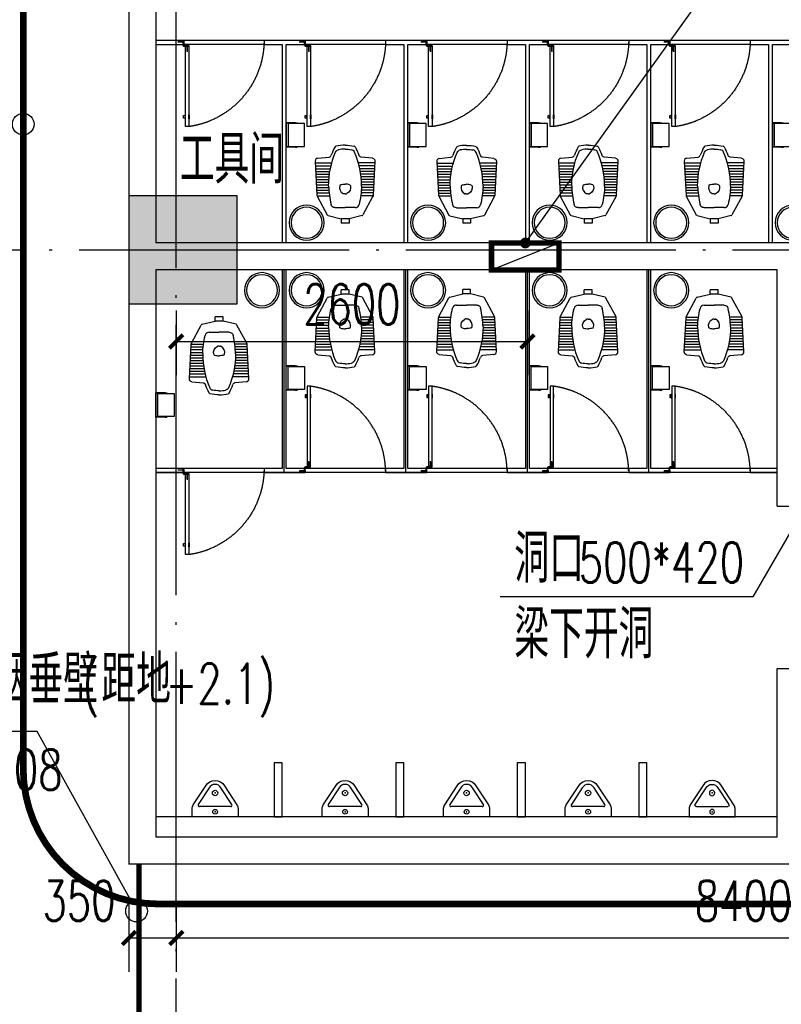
# Model space of a CAD drawing. Extents: x 797781 to 1255204, y 21234 to 1024248.
# Tile 342 of 656: x 928949 to 934588, y 377936 to 385227. Entities that reach past the tile are written whole.
import ezdxf

# ---------------------------------------------------------------- set-up
doc = ezdxf.new("R2010")
doc.units = 0
doc.header["$LTSCALE"] = 1000
doc.header["$MEASUREMENT"] = 0
for name, pattern in [('( Hidden )', [0.375, 0.25, -0.125]), ('230303生产综合楼-平面图_t8$0$DASHED', [0.75, 0.5, -0.25]), ('230303生产综合楼-平面图_t8$0$DOTE', [2.4200000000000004, 2, -0.2, 0.02, -0.2])]:
    doc.linetypes.add(name, pattern=pattern)
for name, color, linetype in [('230303生产综合楼-平面图_t8$0$00-完成面(地面线)-JYZS', 48, 'Continuous'), ('230303生产综合楼-平面图_t8$0$00-隔断-JYZS', 54, 'Continuous'), ('230303生产综合楼-平面图_t8$0$COLUMN', 40, 'Continuous'), ('230303生产综合楼-平面图_t8$0$DIM_IDEN', 3, 'Continuous'), ('230303生产综合楼-平面图_t8$0$DIM_LEAD', 3, 'Continuous'), ('230303生产综合楼-平面图_t8$0$DOTE', 1, '230303生产综合楼-平面图_t8$0$DOTE'), ('230303生产综合楼-平面图_t8$0$FC-过门石-JYZS', 147, 'Continuous'), ('230303生产综合楼-平面图_t8$0$FF-厨卫具-JYZS', 44, 'Continuous'), ('230303生产综合楼-平面图_t8$0$FF-门扇-JYZS', 12, 'Continuous'), ('230303生产综合楼-平面图_t8$0$PUB_DIM', 3, 'Continuous'), ('230303生产综合楼-平面图_t8$0$PUB_TEXT', 7, 'Continuous'), ('230303生产综合楼-平面图_t8$0$RC-套线看线-JYZS', 12, 'Continuous'), ('230303生产综合楼-平面图_t8$0$WALL', 40, 'Continuous'), ('230303生产综合楼-平面图_t8$0$条件', 7, 'Continuous'), ('230303生产综合楼-平面图_t8$0$板洞', 6, 'Continuous'), ('PUB_HATCH', 8, 'Continuous'), ('PUB_TEXT', 7, 'Continuous'), ('防排烟', 7, 'Continuous')]:
    doc.layers.add(name, color=color, linetype=linetype)
doc.styles.add('230303生产综合楼-平面图_t8$0$_TCH_DIM', font='SIMPLEX', dxfattribs={"bigfont": 'GBCBIG'})
doc.styles.add('230303生产综合楼-平面图_T8$0$_TCH_DIM_T3', font='SIMPLEX', dxfattribs={"width": 0.7058823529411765, "bigfont": 'GBCBIG'})
doc.dimstyles.new('230303生产综合楼-平面图_T8$0$_TCH_ARCH&&100', dxfattribs={"dimtxt": 297.5, "dimasz": 100, "dimexe": 250, "dimexo": 300, "dimgap": 126.25, "dimtad": 1, "dimdec": 0, "dimzin": 0, "dimdsep": 46, "dimtxsty": '230303生产综合楼-平面图_T8$0$_TCH_DIM_T3', "dimblk": '230303生产综合楼-平面图_t8$0$_ArchTick', "dimcen": 0.09, "dimclrt": 7, "dimazin": 2, "dimtfac": 1, "dimtdec": 0, "dimtix": 1, "dimtmove": 2, "dimatfit": 3, "dimfxl": 1, "dimtolj": 1, "dimtzin": 0, "dimarcsym": 0})

# ---------------------------------------------------------------- blocks, each defined once
blk = doc.blocks.new('230303生产综合楼-平面图_t8$0$A$Caa1b75a0')
at = {"layer": '230303生产综合楼-平面图_t8$0$00-隔断-JYZS'}
for points in [[(-150.0024208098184, 1519.998501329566), (49.99755825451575, 1519.998501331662), (49.99755825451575, 1549.998501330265), (-150.0024208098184, 1549.998501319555)], [(814.997558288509, 50.00338010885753), (814.997558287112, 1519.998501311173), (949.9975583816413, 1519.998501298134), (949.9975583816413, 1549.998501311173), (799.997558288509, 1549.998501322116), (649.9975582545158, 1549.998501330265), (649.9975582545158, 1519.998501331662), (784.9975582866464, 1519.998501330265), (784.997558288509, 50.00338010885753)], [(1714.997558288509, 50.0033801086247), (1714.997558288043, 1519.998501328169), (1849.997558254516, 1519.998501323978), (1849.997558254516, 1549.998501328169), (1699.997558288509, 1549.998501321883), (1549.997558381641, 1549.998501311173), (1549.997558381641, 1519.998501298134), (1684.997558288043, 1519.998501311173), (1684.997558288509, 50.0033801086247)], [(2614.997558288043, 50.00338010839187), (2614.997558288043, 1519.998501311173), (2749.997558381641, 1519.99850131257), (2749.997558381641, 1549.998501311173), (2599.997558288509, 1549.99850132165), (2449.997558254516, 1549.998501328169), (2449.997558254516, 1519.998501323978), (2584.997558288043, 1519.998501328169), (2584.997558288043, 50.00338010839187)], [(3514.997558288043, 50.00338010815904), (3514.99755827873, 1519.998501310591), (3649.997558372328, 1519.998501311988), (3649.997558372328, 1549.998501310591), (3499.997558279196, 1549.998501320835), (3349.997558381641, 1549.998501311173), (3349.997558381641, 1519.99850131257), (3484.997558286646, 1519.998501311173), (3484.997558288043, 50.00338010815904)], [(4414.997558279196, 50.00338010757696), (4414.997558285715, 1519.998501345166), (4549.997558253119, 1519.998501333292), (4549.997558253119, 1549.99850133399), (4399.997558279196, 1549.998501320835), (4249.997558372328, 1549.998501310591), (4249.997558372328, 1519.998501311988), (4384.997558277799, 1519.998501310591), (4384.997558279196, 50.00338010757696)], [(784.9976924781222, -149.9999999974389), (784.9975187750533, -1619.385862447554), (649.99751882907, -1619.385862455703), (649.99751882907, -1649.385862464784), (799.9975187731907, -1649.385862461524), (949.9975187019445, -1649.385862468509), (949.9975187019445, -1619.385862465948), (814.9975187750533, -1619.385862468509), (814.9976924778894, -149.9999999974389)], [(1684.997692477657, -149.9999999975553), (1684.997518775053, -1619.385862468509), (1549.997518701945, -1619.385862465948), (1549.997518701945, -1649.385862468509), (1699.997518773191, -1649.385862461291), (1849.997518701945, -1649.385862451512), (1849.997518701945, -1619.385862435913), (1714.997518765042, -1619.385862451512), (1714.997692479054, -149.9999999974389)], [(2584.997692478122, -149.9999999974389), (2584.997518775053, -1619.385862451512), (2449.997518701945, -1619.385862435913), (2449.997518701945, -1649.385862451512), (2599.997518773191, -1649.385862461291), (2749.99751882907, -1649.385862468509), (2749.99751882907, -1619.385862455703), (2614.997518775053, -1619.385862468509), (2614.997692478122, -149.9999999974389)], [(3484.997692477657, -149.9999999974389), (3484.997518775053, -1619.385862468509), (3349.99751882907, -1619.385862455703), (3349.99751882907, -1649.385862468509), (3499.997518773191, -1649.385862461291), (3649.997518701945, -1649.385862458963), (3649.997518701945, -1619.385862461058), (3514.997518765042, -1619.385862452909), (3514.997692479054, -149.9999999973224)], [(-150.0024208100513, -1649.385862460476), (49.99751882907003, -1649.385862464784), (49.99751882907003, -1619.385862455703), (-150.0024208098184, -1619.385862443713)], [(4449.997459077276, -1619.385862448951), (4249.997518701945, -1619.385862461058), (4249.997518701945, -1649.385862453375), (4449.997458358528, -1649.385862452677)]]:
    blk.add_lwpolyline(points, dxfattribs=at)
at = {"layer": '230303生产综合楼-平面图_t8$0$FC-过门石-JYZS'}
for p, q in [((5349.996816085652, 1549.998501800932), (-150.0031697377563, 1549.998501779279)), ((799.9975187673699, -1649.385862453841), (799.9975187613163, -150.0000379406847)), ((1699.99751876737, -1649.385968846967), (1699.997518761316, -150.0001443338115)), ((2599.99751876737, -1649.386075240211), (2599.997518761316, -150.0002507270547)), ((3499.99751876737, -1649.386181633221), (3499.997518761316, -150.000357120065)), ((4449.997455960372, -1649.385862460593), (-150.0032092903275, -1649.385862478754))]:
    blk.add_line(p, q, dxfattribs=at)
at = {"layer": '230303生产综合楼-平面图_t8$0$RC-套线看线-JYZS'}
for p, q in [((649.9975582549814, 1549.998501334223), (49.99846222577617, 1549.998501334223)), ((1549.997558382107, 1549.998501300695), (949.9984623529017, 1549.998501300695)), ((2449.997558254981, 1549.99850132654), (1849.998462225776, 1549.99850132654)), ((3349.997558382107, 1549.998501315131), (2749.998462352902, 1549.998501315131)), ((4249.997558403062, 1549.998501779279), (3649.998462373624, 1549.998501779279)), ((649.9975582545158, 1519.998501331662), (49.99846222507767, 1519.998501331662)), ((1549.997558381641, 1519.998501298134), (949.9984623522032, 1519.998501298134)), ((2449.997558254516, 1519.998501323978), (1849.998462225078, 1519.998501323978)), ((3349.997558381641, 1519.99850131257), (2749.998462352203, 1519.99850131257)), ((4249.997558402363, 1519.998501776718), (3649.998462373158, 1519.998501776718)), ((649.9975188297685, -1619.385862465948), (49.99842280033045, -1619.385862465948)), ((649.99751882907, -1649.385862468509), (49.99842279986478, -1649.385862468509)), ((1549.997518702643, -1619.385862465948), (949.9984226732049, -1619.385862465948)), ((1549.997518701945, -1649.385862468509), (949.9984226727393, -1649.385862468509)), ((2449.997518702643, -1619.385862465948), (1849.998422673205, -1619.385862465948)), ((2449.997518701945, -1649.385862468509), (1849.998422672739, -1649.385862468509)), ((3349.997518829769, -1619.385862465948), (2749.99842280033, -1619.385862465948)), ((3349.99751882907, -1649.385862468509), (2749.998422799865, -1649.385862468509)), ((4249.997518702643, -1619.385862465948), (3649.998422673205, -1619.385862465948)), ((4249.997518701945, -1649.385862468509), (3649.998422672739, -1649.385862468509))]:
    blk.add_line(p, q, dxfattribs=at)
blk = doc.blocks.new('230303生产综合楼-平面图_t8$0$defr')
at = {"layer": '230303生产综合楼-平面图_t8$0$FF-厨卫具-JYZS'}
blk.add_circle((0, -3.63798e-11), 130, dxfattribs=at)
at = {"layer": '230303生产综合楼-平面图_t8$0$FF-厨卫具-JYZS', "color": 251}
blk.add_circle((0, -3.63798e-11), 115, dxfattribs=at)
blk = doc.blocks.new('230303生产综合楼-平面图_t8$0$$lvtry$00000219')
at = {"color": 0}
for p, q in [((-124.1736286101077, -91.45901678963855), (-43.30126991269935, -215.5818163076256)), ((-115.7951361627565, -76), (115.795136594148, -76)), ((43.301270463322, -215.5818162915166), (124.1736290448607, -91.45901678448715))]:
    blk.add_line(p, q, dxfattribs=at)
blk.add_lwpolyline([(69.28203258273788, -230.5818162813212, -0.5773502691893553), (-69.28203202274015, -230.5818163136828), (-161.8924622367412, -88.44343865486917, -0.1453776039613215), (-170, -61.14835470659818), (-170, 0), (170, 0), (170, -61.14835534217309, -0.14537760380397), (161.8924622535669, -88.4434392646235)], format="xyb", close=True, dxfattribs=at)
for centre, radius in [((0, -38), 17.66628609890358), ((2.156957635e-07, -176.9798452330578), 20)]:
    blk.add_circle(centre, radius, dxfattribs=at)
for centre, radius, start, end in [((-115.7951361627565, -86), 10, 90, 213.0863027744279), ((115.795136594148, -86), 10, 326.9136972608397, 90), ((2.706583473e-07, -190.5818163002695), 49.99999999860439, 210.0000000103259, 330.0000000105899)]:
    blk.add_arc(centre, radius, start, end, dxfattribs=at)
for p in [(0, -38), (2.156957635e-07, -176.9798452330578)]:
    blk.add_point(p, dxfattribs=at)
blk = doc.blocks.new('230303生产综合楼-平面图_t8$0$htjy')
at = {"layer": '230303生产综合楼-平面图_t8$0$FF-门扇-JYZS', "color": 250}
for p, q in [((382761.9110870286, 28838.77206893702), (382761.9081940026, 28875.91693294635)), ((382766.9081939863, 28875.91730839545), (382766.9107036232, 28843.88171852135)), ((382769.4092076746, 28863.80063203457), (382720.9092078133, 28863.79699022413)), ((382726.1091327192, 28864.79738068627), (382759.5091326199, 28864.79988865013)), ((382726.1092828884, 28862.7973806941), (382759.5092827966, 28862.79988865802)), ((382736.8795833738, 28863.7972507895), (382738.6095082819, 28864.79738068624)), ((382736.8795833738, 28863.7972507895), (382738.609658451, 28862.79738069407)), ((382759.5091326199, 28864.79988865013), (382765.4088765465, 28868.21033166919)), ((382759.5092827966, 28862.79988865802), (382765.4095388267, 28859.39033169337)), ((382763.0110870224, 28838.77215154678), (382761.9110870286, 28838.77206894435)), ((382765.4088765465, 28868.21033166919), (382765.4095388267, 28859.39033169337)), ((382768.4115810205, 28832.1935570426), (382768.411498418, 28833.29355703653)), ((382768.4115810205, 28832.1935570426), (382805.2817696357, 28832.19632557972)), ((382805.2813935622, 28837.19640911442), (382773.6019169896, 28837.1964091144)), ((382789.9022055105, 28837.19517075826), (382793.3126485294, 28831.29542683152)), ((382793.3126485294, 28831.29542683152), (382793.3151564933, 28797.89542692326)), ((382794.315546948, 28792.69550203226), (382794.3119051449, 28841.19550189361)), ((382795.3126485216, 28831.29557700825), (382798.7222054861, 28837.19583303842)), ((382795.3151564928, 28797.89557709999), (382795.3126485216, 28831.29557700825)), ((382793.3151564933, 28797.89542692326), (382794.3152863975, 28796.16550201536)), ((382794.3152863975, 28796.16550201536), (382795.3151564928, 28797.89557709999))]:
    blk.add_line(p, q, dxfattribs=at)
at = {"layer": '230303生产综合楼-平面图_t8$0$FF-门扇-JYZS'}
blk.add_lwpolyline([(382166.9064412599, 28875.91704623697), (382166.9064412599, 28863.91704623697), (382166.9064412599, 28863.91704623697), (382166.9064412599, 28850.91704623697), (382766.9101701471, 28850.96464336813), (382766.9101750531, 28875.91704623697)], close=True, dxfattribs=at)
at = {"layer": '230303生产综合楼-平面图_t8$0$FF-门扇-JYZS', "color": 251}
for points in [[(382224.4528693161, 28878.91685957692), (382224.4530949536, 28875.91685588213), (382254.4530944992, 28875.91911224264), (382254.4528688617, 28878.9191159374)], [(382224.4559977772, 28847.89208199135), (382224.4557721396, 28850.89207828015), (382254.4557724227, 28850.89433464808), (382254.4559980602, 28847.89433835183)], [(382229.3560653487, 28846.99244992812), (382229.3568174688, 28836.99244747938), (382249.4568161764, 28836.99395924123), (382249.4560640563, 28846.99396168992)]]:
    blk.add_lwpolyline(points, close=True, dxfattribs=at)
at = {"layer": '230303生产综合楼-平面图_t8$0$FF-门扇-JYZS', "color": 250}
for points in [[(382766.9101957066, 28850.6424443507), (382766.9081907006, 28875.91730901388), (382761.9081940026, 28875.91693294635), (382761.9101990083, 28850.64206829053)], [(382805.2817696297, 28832.19640591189), (382805.2813935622, 28837.19640911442), (382780.2812055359, 28837.194448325), (382780.2815815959, 28832.19444512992)]]:
    blk.add_lwpolyline(points, close=True, dxfattribs=at)
blk.add_circle((382768.411092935, 28838.69355701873), 1.73000000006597, dxfattribs=at)
at = {"layer": '230303生产综合楼-平面图_t8$0$FF-门扇-JYZS', "color": 250, "linetype": '230303生产综合楼-平面图_t8$0$DASHED', "ltscale": 5}
blk.add_arc((382806.7639335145, 28786.19867182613), 646.1168602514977, 91.104218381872, 172.0182417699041, dxfattribs=at)
at = {"layer": '230303生产综合楼-平面图_t8$0$FF-门扇-JYZS', "color": 250, "extrusion": (0, 0, -1)}
blk.add_arc((-382768.4131028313, 28838.6942285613), 5.400671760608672, 270.0170212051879, 196.1286718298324, dxfattribs=at)
blk = doc.blocks.new('230303生产综合楼-平面图_t8$0$ferg')
at = {"layer": '230303生产综合楼-平面图_t8$0$FF-厨卫具-JYZS'}
for p, q in [((70687.61497045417, -64090.14933308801), (70673.42580506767, -64090.14933308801)), ((70673.42580506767, -64090.14933308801), (70673.42580506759, -64095.21038998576)), ((70687.61497045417, -64090.14933308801), (70754.35524967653, -64090.14933308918)), ((70754.35524967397, -64271.07893806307), (70754.35524967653, -64090.14933308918)), ((70673.42580506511, -64266.01788915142), (70673.42580506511, -64271.07893806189)), ((70687.61497045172, -64271.07893806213), (70673.42580506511, -64271.07893806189)), ((70687.61497045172, -64271.07893806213), (70754.35524967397, -64271.07893806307))]:
    blk.add_line(p, q, dxfattribs=at)
at = {"layer": '230303生产综合楼-平面图_t8$0$FF-厨卫具-JYZS', "color": 251}
for p, q in [((70687.61497045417, -64090.14933308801), (70687.61497045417, -64095.21038998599)), ((70687.61497045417, -64092.679861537), (70754.35524967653, -64092.6798615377)), ((70687.61497045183, -64266.01788915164), (70687.61497045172, -64271.07893806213)), ((70687.61497045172, -64268.54841360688), (70754.35524967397, -64268.54841360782))]:
    blk.add_line(p, q, dxfattribs=at)
at = {"layer": '230303生产综合楼-平面图_t8$0$FF-厨卫具-JYZS'}
blk.add_lwpolyline([(70741.75713678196, -64266.01788915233), (70741.75713678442, -64095.21038998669), (70619.28363873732, -64095.21038998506), (70619.28363873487, -64266.01788915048)], close=True, dxfattribs=at)
blk = doc.blocks.new('230303生产综合楼-平面图_t8$0$sdsdfsf666')
at = {"color": 0, "linetype": 'ByBlock', "lineweight": -2}
for p, q in [((16794.29931889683, -102932.781750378), (16852.69042238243, -102932.7817306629)), ((16794.29932990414, -102965.3823961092), (16794.29931889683, -102932.781750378)), ((16852.69043338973, -102965.3823763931), (16852.69042238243, -102932.7817306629)), ((16619.14375693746, -103128.0359272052), (16691.40044711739, -102993.8096260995)), ((16698.08314366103, -102988.4201088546), (16794.29932990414, -102965.3823961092)), ((16794.29932990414, -102965.3823961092), (16852.69043338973, -102965.3823763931)), ((16948.90663519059, -102988.4200241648), (16852.69043338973, -102965.3823763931)), ((17027.84611619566, -103128.0357892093), (16955.58933537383, -102993.8095368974)), ((16748.87579373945, -103047.21805213), (16823.49490927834, -103047.218026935)), ((16898.11402481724, -103047.2180017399), (16823.49490927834, -103047.218026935)), ((16603.03373234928, -103392.4931286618), (16615.59674127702, -103140.7606965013)), ((17043.95631936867, -103392.4929797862), (17031.39314044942, -103140.76055611)), ((16621.07992945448, -103413.3967741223), (16704.63856849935, -103421.4935129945)), ((17025.91013637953, -103413.396637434), (16942.35150280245, -103421.4934327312))]:
    blk.add_line(p, q, dxfattribs=at)
at = {"color": 250, "linetype": 'ByBlock', "lineweight": -2}
for p, q in [((16614.84227035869, -103155.8784760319), (16705.26403076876, -103155.8784455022)), ((16616.24517326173, -103135.8784755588), (16707.69277574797, -103135.8784446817)), ((17030.7447051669, -103135.8783356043), (16939.29710268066, -103135.8783664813)), ((17032.14762157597, -103155.8783351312), (16941.7258611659, -103155.8783656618)), ((16610.84977434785, -103235.8784773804), (16702.24119856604, -103235.8784465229)), ((16611.84789835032, -103215.8784770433), (16701.65853951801, -103215.8784467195)), ((16612.8460223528, -103195.8784767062), (16702.1011885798, -103195.8784465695)), ((16613.84414635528, -103175.87847637), (16703.40134097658, -103175.8784461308)), ((17033.14575908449, -103175.878334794), (16943.58856446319, -103175.8783650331)), ((17036.14017160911, -103235.8783337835), (16944.74874739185, -103235.8783646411)), ((17034.14389659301, -103195.8783344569), (16944.88873036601, -103195.8783645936)), ((17035.14203410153, -103215.8783341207), (16945.33139293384, -103215.8783644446)), ((16607.85540233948, -103295.8784783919), (16707.8216028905, -103295.8784446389)), ((16608.85352634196, -103275.8784780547), (16705.31802408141, -103275.8784454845)), ((16609.85165034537, -103255.8784777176), (16703.45979150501, -103255.8784461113)), ((17039.1345841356, -103295.8783327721), (16939.16838358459, -103295.8783665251)), ((17038.13644662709, -103275.8783331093), (16941.67194888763, -103275.8783656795)), ((17037.13830911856, -103255.8783334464), (16943.53016795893, -103255.8783650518)), ((16603.73807766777, -103378.3797453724), (16725.17756201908, -103378.3797043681)), ((16604.86103033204, -103355.8784794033), (16719.29361652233, -103355.8784407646)), ((16605.85915433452, -103335.8784790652), (16714.79819908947, -103335.8784422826)), ((16606.857278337, -103315.878478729), (16710.97832434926, -103315.8784435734)), ((17043.25196451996, -103378.3795969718), (16921.81248016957, -103378.379637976)), ((17042.12899666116, -103355.8783317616), (16927.69641046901, -103355.8783703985)), ((17041.13085915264, -103335.8783320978), (16932.19181439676, -103335.8783688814)), ((17040.13272164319, -103315.878332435), (16936.01167563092, -103315.8783675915))]:
    blk.add_line(p, q, dxfattribs=at)
at = {"color": 0, "linetype": 'ByBlock', "lineweight": -2}
for centre, radius, start, end in [((16700.41169559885, -102998.1452230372), 10, 103.4652274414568, 154.3063196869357), ((16748.87580386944, -103077.21805213), 30, 90.000019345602, 168.4221107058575), ((17001.43043124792, -103142.25590133), 30, 2.8570829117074, 28.29450327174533), ((17332.67184176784, -103207.5036532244), 631.0688748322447, 180.0000193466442, 203.4120146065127), ((16781.08817049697, -103446.3325582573), 30.00000000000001, 203.4120146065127, 259.3055482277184), ((16541.62206133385, -103302.426136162), 405.9666349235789, 331.314374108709, 340.9583293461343), ((16944.28045928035, -103441.4001935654), 20.00000000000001, 95.53465670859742, 160.9583293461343), ((17023.98117990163, -103393.4898765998), 19.99999999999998, 275.5346567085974, 2.8570829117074), ((16757.99974946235, -103492.4915224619), 10.00000000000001, 208.6856645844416, 256.3992742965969), ((16757.99974946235, -103492.4915224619), 10.00000000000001, 208.6856645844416, 256.3992742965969), ((16823.49496872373, -103221.7817405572), 258.5200345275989, 270.0000192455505, 280.6944904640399), ((16823.49496872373, -103221.7817405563), 288.5200345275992, 270.0000192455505, 283.6007643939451)]:
    blk.add_arc(centre, radius, start, end, dxfattribs=at)
at = {"color": 0, "linetype": 'ByBlock', "lineweight": -2, "extrusion": (0, 0, -1)}
for centre, radius, start, end in [((-16946.57808981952, -102998.1451399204), 9.999999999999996, 103.4651887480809, 154.3062809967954), ((-16898.1140349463, -103077.2180017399), 30, 89.99998065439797, 168.4220720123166), ((-16645.55945148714, -103142.2560214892), 30.00000000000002, 2.857044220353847, 28.29446458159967), ((-16314.31808502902, -103207.5039970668), 631.0688748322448, 179.9999806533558, 203.4119759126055), ((-16623.00887248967, -103393.4900119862), 20, 275.53461801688, 2.857044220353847), ((-16702.70962546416, -103441.4002751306), 20.00000000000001, 95.53461801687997, 160.9582906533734), ((-17105.36792956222, -103302.4259458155), 405.966634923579, 331.3143354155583, 340.9582906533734), ((-16865.90191757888, -103446.3325296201), 30.00000000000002, 203.4119759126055, 259.3055095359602), ((-16823.49496771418, -103221.7817405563), 288.5200345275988, 269.9999805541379, 283.6007257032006), ((-16823.49496771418, -103221.7817405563), 258.5200345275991, 269.9999805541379, 280.6944517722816), ((-16888.99036978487, -103492.4914782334), 10, 208.685625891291, 256.3992356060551)]:
    blk.add_arc(centre, radius, start, end, dxfattribs=at)
at = {"color": 250, "linetype": 'ByBlock', "lineweight": -2, "extrusion": (0, 0, -1)}
for centre, radius, start, end in [((-16814.68992498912, -103160.509642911), 10, 56.91799338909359, 82.61391755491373), ((-16823.49497097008, -103228.4339179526), 78.49259795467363, 89.99998075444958, 97.38604375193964), ((-16793.28556758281, -103206.6514800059), 10, 289.2764332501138, 347.2203713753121), ((-16823.49493445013, -103120.2731894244), 101.5085511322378, 250.7235280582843, 269.999980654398)]:
    blk.add_arc(centre, radius, start, end, dxfattribs=at)
at = {"color": 250, "linetype": 'ByBlock', "lineweight": -2}
for centre, radius, start, end in [((16823.49497097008, -103228.4339179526), 78.49259795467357, 90.00001944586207, 97.38608244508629), ((16832.29997108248, -103160.5096369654), 10, 56.91803208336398, 82.61395624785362), ((16823.49493445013, -103120.2731894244), 101.5085511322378, 250.7235667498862, 270.000019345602), ((16853.70435964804, -103206.6514596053), 10, 289.2764719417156, 347.2204100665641)]:
    blk.add_arc(centre, radius, start, end, dxfattribs=at)
at = {"color": 0, "linetype": 'ByBlock', "lineweight": -2, "extrusion": (0, 0, -1)}
blk.add_ellipse((17601.2933896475, -103232.373920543), major_axis=(900.1221583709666, 2.684769e-10), ratio=0.8921833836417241, start_param=3.17256617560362, end_param=3.343664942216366, dxfattribs=at)
at = {"color": 0, "linetype": 'ByBlock', "lineweight": -2}
blk.add_ellipse((16045.69711558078, -103232.3743800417), major_axis=(900.1215984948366, 4.6521e-12), ratio=0.8921839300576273, start_param=0.0309741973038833, end_param=0.2020729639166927, dxfattribs=at)
at = {"color": 250, "linetype": 'ByBlock', "lineweight": -2, "extrusion": (0, 0, -1)}
blk.add_ellipse((16841.89909945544, -103197.0142996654), major_axis=(59.84837162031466, 3.17245e-11), ratio=0.8950511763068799, start_param=2.918546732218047, end_param=4.134999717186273, dxfattribs=at)
at = {"color": 250, "linetype": 'ByBlock', "lineweight": -2}
blk.add_ellipse((16805.09082126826, -103197.0143120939), major_axis=(-59.84837162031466, 3.17245e-11), ratio=0.8950511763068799, start_param=2.918546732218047, end_param=4.134999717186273, dxfattribs=at)
blk = doc.blocks.new('230303生产综合楼-平面图_t8$0$_ArchTick')
at = {"color": 0, "linetype": 'ByBlock', "const_width": 0.3}
blk.add_lwpolyline([(-0.5, -0.5), (0.5, 0.5)], dxfattribs=at)
blk = doc.blocks.new('*D6247')
at = {"layer": '230303生产综合楼-平面图_t8$0$PUB_DIM', "color": 0, "lineweight": -2, "transparency": 16777216}
for p, q in [((756298.3042120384, 178498.938053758), (756298.3042120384, 178002.4539507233)), ((756648.3066328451, 178498.9380537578), (756648.3066328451, 178002.4539507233)), ((756298.3042120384, 178252.4539507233), (756648.3066328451, 178252.4539507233))]:
    blk.add_line(p, q, dxfattribs=at)
at = {"layer": 'Defpoints', "color": 0, "transparency": 16777216}
for p in [(756298.3042120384, 178798.938053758), (756648.3066328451, 178798.9380537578), (756648.3066328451, 178252.4539507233)]:
    blk.add_point(p, dxfattribs=at)
at = {"layer": '230303生产综合楼-平面图_t8$0$PUB_DIM', "color": 0, "lineweight": -2, "transparency": 16777216, "xscale": 100, "yscale": 100, "zscale": 100, "rotation": 180}
blk.add_blockref('230303生产综合楼-平面图_t8$0$_ArchTick', (756298.3042120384, 178252.4539507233), dxfattribs=at)
at = {"layer": '230303生产综合楼-平面图_t8$0$PUB_DIM', "color": 0, "lineweight": -2, "transparency": 16777216, "xscale": 100, "yscale": 100, "zscale": 100}
blk.add_blockref('230303生产综合楼-平面图_t8$0$_ArchTick', (756648.3066328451, 178252.4539507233), dxfattribs=at)
at = {"layer": '230303生产综合楼-平面图_t8$0$PUB_DIM', "color": 7, "transparency": 16777216, "insert": (755928.3042120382, 178527.4539507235), "char_height": 297.5, "attachment_point": 5, "style": '230303生产综合楼-平面图_T8$0$_TCH_DIM_T3'}
blk.add_mtext('\\A1;350', dxfattribs=at)
blk = doc.blocks.new('*D6248')
at = {"layer": '230303生产综合楼-平面图_t8$0$PUB_DIM', "color": 0, "lineweight": -2, "transparency": 16777216}
for p, q in [((756648.3066328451, 178498.9380537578), (756648.3066328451, 178002.4539507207)), ((765048.3066328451, 178498.9380537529), (765048.3066328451, 178002.4539507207)), ((756648.3066328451, 178252.4539507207), (765048.3066328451, 178252.4539507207))]:
    blk.add_line(p, q, dxfattribs=at)
at = {"layer": 'Defpoints', "color": 0, "transparency": 16777216}
for p in [(756648.3066328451, 178798.9380537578), (765048.3066328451, 178798.9380537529), (765048.3066328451, 178252.4539507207)]:
    blk.add_point(p, dxfattribs=at)
at = {"layer": '230303生产综合楼-平面图_t8$0$PUB_DIM', "color": 0, "lineweight": -2, "transparency": 16777216, "xscale": 100, "yscale": 100, "zscale": 100, "rotation": 180}
blk.add_blockref('230303生产综合楼-平面图_t8$0$_ArchTick', (756648.3066328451, 178252.4539507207), dxfattribs=at)
at = {"layer": '230303生产综合楼-平面图_t8$0$PUB_DIM', "color": 0, "lineweight": -2, "transparency": 16777216, "xscale": 100, "yscale": 100, "zscale": 100}
blk.add_blockref('230303生产综合楼-平面图_t8$0$_ArchTick', (765048.3066328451, 178252.4539507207), dxfattribs=at)
at = {"layer": '230303生产综合楼-平面图_t8$0$PUB_DIM', "color": 7, "transparency": 16777216, "insert": (760848.3066328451, 178527.4539507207), "char_height": 297.5, "attachment_point": 5, "style": '230303生产综合楼-平面图_T8$0$_TCH_DIM_T3'}
blk.add_mtext('\\A1;8400', dxfattribs=at)
blk = doc.blocks.new('*D6253')
at = {"layer": '230303生产综合楼-平面图_t8$0$PUB_DIM', "color": 0, "lineweight": -2, "transparency": 16777216}
for p, q in [((756648.3066328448, 182898.9581104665), (756648.3066328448, 182419.1379968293)), ((759248.3041516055, 182898.9581104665), (759248.3041516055, 182419.1379968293)), ((756648.3066328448, 182669.1379968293), (759248.3041516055, 182669.1379968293))]:
    blk.add_line(p, q, dxfattribs=at)
at = {"layer": 'Defpoints', "color": 0, "transparency": 16777216}
for p in [(756648.3066328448, 183198.9581104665), (759248.3041516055, 183198.9581104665), (759248.3041516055, 182669.1379968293)]:
    blk.add_point(p, dxfattribs=at)
at = {"layer": '230303生产综合楼-平面图_t8$0$PUB_DIM', "color": 0, "lineweight": -2, "transparency": 16777216, "xscale": 100, "yscale": 100, "zscale": 100, "rotation": 180}
blk.add_blockref('230303生产综合楼-平面图_t8$0$_ArchTick', (756648.3066328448, 182669.1379968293), dxfattribs=at)
at = {"layer": '230303生产综合楼-平面图_t8$0$PUB_DIM', "color": 0, "lineweight": -2, "transparency": 16777216, "xscale": 100, "yscale": 100, "zscale": 100}
blk.add_blockref('230303生产综合楼-平面图_t8$0$_ArchTick', (759248.3041516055, 182669.1379968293), dxfattribs=at)
at = {"layer": '230303生产综合楼-平面图_t8$0$PUB_DIM', "color": 7, "transparency": 16777216, "insert": (757948.3053922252, 182944.1379968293), "char_height": 297.5, "attachment_point": 5, "style": '230303生产综合楼-平面图_T8$0$_TCH_DIM_T3'}
blk.add_mtext('\\A1;2600', dxfattribs=at)
blk = doc.blocks.new('_FZH')
blk.add_lwpolyline([(-0.5, -0.5), (0.5, -0.5), (0.5, 0.5), (-0.5, 0.5)], close=True)
at = {"layer": 'PUB_HATCH'}
blk.add_solid([(-0.5, -0.5), (0.5, -0.5), (-0.5, 0.5), (0.5, 0.5)], dxfattribs=at)
blk = doc.blocks.new('230303生产综合楼-平面图_t8$0$WSJ-1')
at = {"layer": '230303生产综合楼-平面图_t8$0$00-完成面(地面线)-JYZS'}
blk.add_line((761098.3040252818, 179148.9511271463), (756498.304212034, 179148.9511271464), dxfattribs=at)
at = {"layer": '230303生产综合楼-平面图_t8$0$DIM_LEAD'}
for p, q in [((759233.3041911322, 183398.9561556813), (760918.6346471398, 185746.967479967)), ((761998.2988166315, 182648.9222458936), (760918.6346471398, 180779.1470157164)), ((760918.6346471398, 180779.1470157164), (759046.8678068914, 180779.1470157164))]:
    blk.add_line(p, q, dxfattribs=at)
at = {"layer": '230303生产综合楼-平面图_t8$0$DIM_LEAD', "const_width": 40}
blk.add_lwpolyline([(759221.6419791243, 183382.7083000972, 1), (759244.9664031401, 183415.2040112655, 1)], format="xyb", close=True, dxfattribs=at)
at = {"layer": '230303生产综合楼-平面图_t8$0$FF-厨卫具-JYZS', "ltscale": 30}
for points in [[(757433.3041186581, 179548.9574787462), (757373.3041186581, 179548.9574787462), (757373.3041186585, 179148.9574787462), (757433.3041186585, 179148.9574787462)], [(758333.3041186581, 179548.9574787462), (758273.3041186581, 179548.9574787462), (758273.3041186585, 179148.9574787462), (758333.3041186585, 179148.9574787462)], [(759233.3041186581, 179548.9574787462), (759173.3041186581, 179548.9574787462), (759173.3041186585, 179148.9574787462), (759233.3041186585, 179148.9574787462)], [(760133.3041186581, 179548.9574787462), (760073.3041186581, 179548.9574787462), (760073.3041186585, 179148.9574787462), (760133.3041186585, 179148.9574787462)]]:
    blk.add_lwpolyline(points, close=True, dxfattribs=at)
at = {"layer": '230303生产综合楼-平面图_t8$0$WALL'}
for p, q in [((756298.3042120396, 187898.9416195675), (756298.3042120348, 183298.962506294)), ((756498.3042120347, 187698.941619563), (756498.3042120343, 183398.9623520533)), ((761198.3042825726, 183398.9551028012), (756498.3042120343, 183398.9623520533)), ((756298.3042120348, 183298.962506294), (756298.3042120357, 178798.938053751)), ((756498.3042120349, 183198.9623520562), (756498.3042120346, 178998.9380537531)), ((761098.3041259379, 183198.9552570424), (756498.3042120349, 183198.9623520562)), ((761098.3040911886, 181748.9380561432), (761098.3041259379, 183198.9552570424)), ((761098.3040839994, 181448.9380585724), (761098.3040911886, 181748.9380561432)), ((761098.3040839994, 181448.9380585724), (761298.3040839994, 181448.9380537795)), ((761098.3040254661, 178998.9380537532), (761098.3040576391, 180248.9380563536)), ((761098.3040576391, 180248.9380563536), (761298.3040576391, 180248.9380512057)), ((761098.3040254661, 178998.9380537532), (756498.3042120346, 178998.9380537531)), ((761198.3040228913, 178798.9380537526), (756298.3042120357, 178798.938053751))]:
    blk.add_line(p, q, dxfattribs=at)
at = {"layer": '230303生产综合楼-平面图_t8$0$条件', "color": 6, "const_width": 40}
blk.add_lwpolyline([(759482.7179391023, 183398.9557372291), (758982.7008388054, 183398.9565761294), (758982.7008335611, 183198.9557438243), (759482.7172680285, 183198.955737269), (759482.7179391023, 183398.9557372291)], dxfattribs=at)
at = {"layer": '230303生产综合楼-平面图_t8$0$条件', "color": 1}
blk.add_lwpolyline([(758982.7008335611, 183198.9557438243), (759482.7179391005, 183398.9552339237)], dxfattribs=at)
blk.add_blockref('230303生产综合楼-平面图_t8$0$A$Caa1b75a0', (756648.3066328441, 183348.957483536))
at = {"layer": '230303生产综合楼-平面图_t8$0$FF-厨卫具-JYZS', "rotation": 180}
for name, p in [('230303生产综合楼-平面图_t8$0$ferg', (828217.6594898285, 120018.3238791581)), ('230303生产综合楼-平面图_t8$0$ferg', (829117.6594898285, 120018.3238791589)), ('230303生产综合楼-平面图_t8$0$ferg', (830017.6594898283, 120018.3238791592)), ('230303生产综合楼-平面图_t8$0$ferg', (830917.6594898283, 120018.3238791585)), ('230303生产综合楼-平面图_t8$0$ferg', (831817.6594898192, 120018.323879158)), ('230303生产综合楼-平面图_t8$0$sdsdfsf666', (774721.7991785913, 80613.07648785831)), ('230303生产综合楼-平面图_t8$0$sdsdfsf666', (775621.799179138, 80611.45752642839)), ('230303生产综合楼-平面图_t8$0$sdsdfsf666', (776521.7991785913, 80613.07648785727)), ('230303生产综合楼-平面图_t8$0$sdsdfsf666', (777454.2990874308, 80613.07646898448))]:
    blk.add_blockref(name, p, dxfattribs=at)
at = {"layer": '230303生产综合楼-平面图_t8$0$FF-厨卫具-JYZS', "xscale": -1, "rotation": 270}
for p in [(757613.304325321, 183548.938018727), (758513.304325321, 183548.9380187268), (759413.3043253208, 183548.9380187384), (760313.3043253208, 183548.9380187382), (761213.3043253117, 183548.9380187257), (757283.3041911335, 183048.9574835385), (757613.304325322, 183048.9574835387), (758513.304325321, 183048.9385658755), (759413.3043253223, 183048.9574835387), (760313.3043253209, 183048.9385658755)]:
    blk.add_blockref('230303生产综合楼-平面图_t8$0$defr', p, dxfattribs=at)
at = {"layer": '230303生产综合楼-平面图_t8$0$FF-厨卫具-JYZS', "xscale": -1}
for name, p in [('230303生产综合楼-平面图_t8$0$sdsdfsf666', (774721.7991785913, 285984.8000967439)), ('230303生产综合楼-平面图_t8$0$sdsdfsf666', (775621.799179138, 285986.4190581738)), ('230303生产综合楼-平面图_t8$0$sdsdfsf666', (776521.7991785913, 285984.800096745)), ('230303生产综合楼-平面图_t8$0$sdsdfsf666', (777454.2990874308, 285984.8001156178)), ('230303生产综合楼-平面图_t8$0$sdsdfsf666', (773789.2991188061, 285784.8063837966)), ('230303生产综合楼-平面图_t8$0$ferg', (828217.6594469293, 246579.5527054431)), ('230303生产综合楼-平面图_t8$0$ferg', (829117.6594898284, 246579.5527054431)), ('230303生产综合楼-平面图_t8$0$ferg', (830017.6594469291, 246579.5527054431)), ('230303生产综合楼-平面图_t8$0$ferg', (830917.6594469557, 246579.5527054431)), ('230303生产综合楼-平面图_t8$0$ferg', (827252.6594583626, 246379.5590997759))]:
    blk.add_blockref(name, p, dxfattribs=at)
at = {"layer": '230303生产综合楼-平面图_t8$0$FF-厨卫具-JYZS', "ltscale": 30, "rotation": 180.0000000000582}
for p in [(756935.8041653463, 179148.9574787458), (757898.3041186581, 179148.957478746), (758798.3041186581, 179148.957478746), (759698.3041186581, 179148.957478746)]:
    blk.add_blockref('230303生产综合楼-平面图_t8$0$$lvtry$00000219', p, dxfattribs=at)
at = {"layer": '230303生产综合楼-平面图_t8$0$FF-厨卫具-JYZS', "ltscale": 30, "xscale": -1, "rotation": 180}
blk.add_blockref('230303生产综合楼-平面图_t8$0$$lvtry$00000219', (760615.8040719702, 179148.9574787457), dxfattribs=at)
at = {"layer": '230303生产综合楼-平面图_t8$0$FF-门扇-JYZS', "xscale": -1, "rotation": 270}
for p in [(727866.1087694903, -197906.3290580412), (728766.1086891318, -197906.3290580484), (729666.1086891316, -197906.3290580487), (730566.1086891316, -197906.3290580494), (731466.1086891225, -197906.3290580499), (727866.1087693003, -201075.7134222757)]:
    blk.add_blockref('230303生产综合楼-平面图_t8$0$htjy', p, dxfattribs=at)
at = {"layer": '230303生产综合楼-平面图_t8$0$FF-门扇-JYZS', "rotation": 270}
for p in [(728766.1095535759, 564504.8533906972), (729666.1095535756, 564504.8533906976), (730566.1095535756, 564504.8533906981), (731466.1095536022, 564504.8533906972)]:
    blk.add_blockref('230303生产综合楼-平面图_t8$0$htjy', p, dxfattribs=at)
at = {"layer": '230303生产综合楼-平面图_t8$0$PUB_TEXT', "style": '230303生产综合楼-平面图_t8$0$_TCH_DIM'}
for s, p in [('工具间', (756674.5465838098, 183838.7406823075)), ('洞口', (759151.8678068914, 180884.1470157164)), ('梁下开洞', (759151.8678068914, 180324.1470157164))]:
    blk.add_text(s, height=357.4468085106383, dxfattribs=at).set_placement(p)
at = {"layer": '230303生产综合楼-平面图_t8$0$PUB_TEXT', "style": '230303生产综合楼-平面图_t8$0$_TCH_DIM', "width": 0.7058823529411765}
blk.add_text('500*420', height=297.5, dxfattribs=at).set_placement((759628.4635515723, 180884.1470157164))
at = {"layer": '230303生产综合楼-平面图_t8$0$PUB_DIM'}
for p1, p2, distance, picture, middle in [((756648.3066328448, 183198.9581104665), (759248.3041516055, 183198.9581104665), -529.8201136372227, '*D6253', (757948.3053922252, 182944.1379968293)), ((756648.3066328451, 178798.9380537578), (765048.3066328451, 178798.9380537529), -546.4841030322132, '*D6248', (760848.3066328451, 178527.4539507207))]:
    dim = blk.add_aligned_dim(p1=p1, p2=p2, distance=distance, dimstyle='230303生产综合楼-平面图_T8$0$_TCH_ARCH&&100', dxfattribs=at)
    dim.commit()
    dim.dimension.update_dxf_attribs({"geometry": picture, "text_midpoint": middle})
dim = blk.add_linear_dim(base=(756648.3066328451, 178252.4539507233), p1=(756298.3042120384, 178798.938053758), p2=(756648.3066328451, 178798.9380537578), angle=359.99999999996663, dimstyle='230303生产综合楼-平面图_T8$0$_TCH_ARCH&&100', dxfattribs=at)
dim.commit()
dim.dimension.update_dxf_attribs({"geometry": '*D6247', "text_midpoint": (755928.3042120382, 178527.4539507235), "dimtype": 161})

msp = doc.modelspace()

# ---------------------------------------------------------------- linework, layer by layer
at = {"color": 6, "const_width": 50}
msp.add_lwpolyline([(928974.9168579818, 379679.4744287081, 0.414213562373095), (929974.9168579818, 378679.4744287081), (942590.385552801, 378679.4744287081, 0.414213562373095), (943590.385552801, 379679.4744287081), (943590.385552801, 387679.4744287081, 0.414213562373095), (942590.385552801, 388679.4744287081), (929974.9168579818, 388679.4744287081, 0.414213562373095), (928974.9168579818, 387679.4744287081)], format="xyb", close=True, dxfattribs=at)
at = {"layer": '230303生产综合楼-平面图_t8$0$DIM_IDEN'}
for p, q in [((929077.1684630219, 379957.6568953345), (927878.8727617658, 379957.6568953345)), ((929775.4636604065, 378696.6439291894), (929077.1684630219, 379957.6568953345))]:
    msp.add_line(p, q, dxfattribs=at)
for centre in [(928974.9168579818, 384452.9871107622), (929814.241717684, 378626.6167641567)]:
    msp.add_circle(centre, 80.04712092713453, dxfattribs=at)
at = {"layer": '230303生产综合楼-平面图_t8$0$DOTE'}
for p, q in [((930108.0044139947, 364027.3562635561), (930108.0044139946, 397924.2433665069)), ((895508.0044139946, 383524.2433665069), (989908.0044139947, 383524.2433665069))]:
    msp.add_line(p, q, dxfattribs=at)
at = {"layer": '防排烟', "color": 1, "linetype": '( Hidden )', "const_width": 40}
msp.add_lwpolyline([(929832.9996143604, 376974.2464421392), (929832.9996143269, 378974.2428763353)], dxfattribs=at)

# ---------------------------------------------------------------- block references
at = {"layer": '230303生产综合楼-平面图_t8$0$COLUMN', "xscale": 800, "yscale": 800, "zscale": 800, "rotation": 270}
msp.add_blockref('_FZH', (930158.0019931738, 383524.2370101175), dxfattribs=at)
at = {"layer": '230303生产综合楼-平面图_t8$0$板洞'}
msp.add_blockref('230303生产综合楼-平面图_t8$0$WSJ-1', (173459.6977811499, 200175.3053127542), dxfattribs=at)

# ---------------------------------------------------------------- texts
at = {"layer": 'PUB_TEXT', "style": '230303生产综合楼-平面图_t8$0$_TCH_DIM'}
for s, p in [('电动挡烟垂壁', (927983.8727617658, 380161.8235620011)), ('距地', (929553.6599958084, 380161.8235620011))]:
    msp.add_text(s, height=357.4468085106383, dxfattribs=at).set_placement(p)
at = {"layer": 'PUB_TEXT', "style": '230303生产综合楼-平面图_t8$0$_TCH_DIM', "width": 0.7058823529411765}
for s, p in [('(', (929413.6599958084, 380161.8235620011)), ('+2.1)', (930030.2557404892, 380161.8235620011)), ('11J508', (928222.1706341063, 379524.9973208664))]:
    msp.add_text(s, height=297.5, dxfattribs=at).set_placement(p)

doc.saveas('drawing.dxf')
